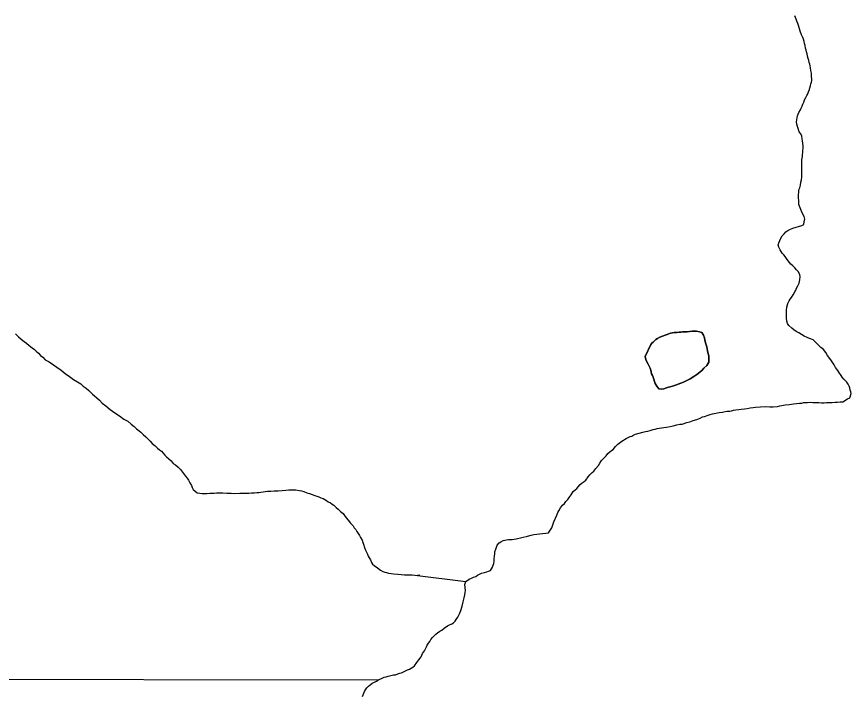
# Model space of a CAD drawing. Extents: x -17 to 88, y -5 to 22.
# Drawn here: x -16.375 to -15.466, y 16.025 to 16.763 of the extents above; entities that cross this region are included whole.
import ezdxf

# ---------------------------------------------------------------- set-up
doc = ezdxf.new("R2010")
doc.units = 0
doc.layers.add('GM_X_Minor_Lake', color=7, linetype='Continuous')
doc.layers.add('GM_X_Minor_River', color=7, linetype='Continuous')

msp = doc.modelspace()

# ---------------------------------------------------------------- linework, layer by layer
at = {"layer": 'GM_X_Minor_Lake'}
for points in [[(-15.68398, 16.40577), (-15.68284, 16.40728), (-15.6817, 16.40842), (-15.67867, 16.41108), (-15.67677, 16.41222), (-15.67412, 16.41374), (-15.67146, 16.41488), (-15.66463, 16.41716), (-15.66273, 16.41792), (-15.66046, 16.4183), (-15.65856, 16.41868), (-15.65591, 16.41868), (-15.65325, 16.41906), (-15.65135, 16.41906), (-15.64946, 16.41944), (-15.6468, 16.41944), (-15.64452, 16.41944), (-15.64187, 16.41982), (-15.63921, 16.4202), (-15.63731, 16.4202), (-15.63428, 16.4202), (-15.63124, 16.41944), (-15.62858, 16.41868), (-15.62669, 16.41603), (-15.62555, 16.41299), (-15.62517, 16.41033), (-15.62403, 16.40653), (-15.62327, 16.40312), (-15.62251, 16.39894), (-15.62175, 16.39552), (-15.62099, 16.39324), (-15.62099, 16.39096), (-15.62099, 16.38907), (-15.62099, 16.38641), (-15.62326, 16.38299), (-15.6263, 16.37995), (-15.62819, 16.37767), (-15.63085, 16.37539), (-15.63389, 16.37312), (-15.6373, 16.37084), (-15.64109, 16.36818), (-15.64868, 16.36476), (-15.65134, 16.36362), (-15.65437, 16.36248), (-15.65741, 16.36134), (-15.66044, 16.3602), (-15.6631, 16.35944), (-15.66499, 16.35906), (-15.66689, 16.35868), (-15.66993, 16.35754), (-15.6722, 16.35716), (-15.67524, 16.35754), (-15.67752, 16.3602), (-15.67941, 16.36324), (-15.68017, 16.36552), (-15.68093, 16.36779), (-15.68169, 16.37007), (-15.68245, 16.37197), (-15.68321, 16.37387), (-15.68359, 16.37577), (-15.68397, 16.37767), (-15.68473, 16.37994), (-15.68587, 16.38222), (-15.68701, 16.38412), (-15.68891, 16.38754), (-15.68967, 16.38944), (-15.69043, 16.39247), (-15.68398, 16.40577)], [(-15.62099, 16.38641), (-15.62099, 16.38907), (-15.62099, 16.39096), (-15.62099, 16.39324), (-15.62175, 16.39552), (-15.62251, 16.39894), (-15.62327, 16.40312), (-15.62403, 16.40653), (-15.62517, 16.41033), (-15.62555, 16.41299), (-15.62669, 16.41603), (-15.62858, 16.41868), (-15.63124, 16.41944), (-15.63428, 16.4202), (-15.63731, 16.4202), (-15.63921, 16.4202), (-15.64187, 16.41982), (-15.64452, 16.41944), (-15.6468, 16.41944), (-15.64946, 16.41944), (-15.65135, 16.41906), (-15.65325, 16.41906), (-15.65591, 16.41868), (-15.65856, 16.41868), (-15.66046, 16.4183), (-15.66273, 16.41792), (-15.66463, 16.41716), (-15.67146, 16.41488), (-15.67412, 16.41374), (-15.67677, 16.41222), (-15.67867, 16.41108), (-15.6817, 16.40842), (-15.68284, 16.40728), (-15.68398, 16.40577)], [(-15.68398, 16.40577), (-15.69043, 16.39247), (-15.68967, 16.38944), (-15.68891, 16.38754), (-15.68701, 16.38412), (-15.68587, 16.38222), (-15.68473, 16.37994), (-15.68397, 16.37767), (-15.68359, 16.37577), (-15.68321, 16.37387), (-15.68245, 16.37197), (-15.68169, 16.37007), (-15.68093, 16.36779), (-15.68017, 16.36552), (-15.67941, 16.36324), (-15.67752, 16.3602), (-15.67524, 16.35754), (-15.6722, 16.35716), (-15.66993, 16.35754), (-15.66689, 16.35868), (-15.66499, 16.35906), (-15.6631, 16.35944), (-15.66044, 16.3602), (-15.65741, 16.36134), (-15.65437, 16.36248), (-15.65134, 16.36362), (-15.64868, 16.36476), (-15.64109, 16.36818), (-15.6373, 16.37084), (-15.63389, 16.37312), (-15.63085, 16.37539), (-15.62819, 16.37767), (-15.6263, 16.37995), (-15.62326, 16.38299), (-15.62099, 16.38641)]]:
    msp.add_lwpolyline(points, dxfattribs=at)
at = {"layer": 'GM_X_Minor_River'}
for points in [[(-15.51974, 16.59679), (-15.51974, 16.60021), (-15.51974, 16.60211), (-15.51974, 16.60439), (-15.51974, 16.60666), (-15.51936, 16.60856), (-15.51898, 16.61046), (-15.51899, 16.61274), (-15.51861, 16.61464), (-15.51861, 16.61692), (-15.51823, 16.6192), (-15.51823, 16.62185), (-15.51861, 16.62489), (-15.51899, 16.62755), (-15.51937, 16.62983), (-15.51975, 16.63249), (-15.52089, 16.63514), (-15.52241, 16.63742), (-15.52355, 16.64084), (-15.52431, 16.64312), (-15.52507, 16.64578), (-15.52545, 16.64805), (-15.52507, 16.65033), (-15.52469, 16.65261), (-15.52431, 16.65489), (-15.52279, 16.65831), (-15.52128, 16.66134), (-15.52052, 16.66324), (-15.51938, 16.66514), (-15.51862, 16.66742), (-15.51748, 16.6697), (-15.51672, 16.67198), (-15.51521, 16.67464), (-15.51407, 16.67691), (-15.51331, 16.67881), (-15.51255, 16.68071), (-15.51142, 16.68337), (-15.51104, 16.68527), (-15.51028, 16.68755), (-15.5099, 16.68945), (-15.50914, 16.69135), (-15.50876, 16.69324), (-15.50915, 16.69932), (-15.50915, 16.70122), (-15.5099, 16.70426), (-15.51029, 16.70691), (-15.51066, 16.70919), (-15.51104, 16.71109), (-15.5118, 16.71299), (-15.51218, 16.71489), (-15.51294, 16.71717), (-15.51332, 16.71982), (-15.5137, 16.7221), (-15.51446, 16.72438), (-15.51484, 16.72628), (-15.5156, 16.72856), (-15.51598, 16.73121), (-15.51674, 16.73349), (-15.51712, 16.73577), (-15.51788, 16.73805), (-15.51864, 16.73995), (-15.52016, 16.74299), (-15.5213, 16.74678), (-15.52206, 16.74944), (-15.52282, 16.7521), (-15.52396, 16.75514), (-15.5251, 16.75779), (-15.52586, 16.76007), (-15.52737, 16.76349)], [(-15.46579, 16.35225), (-15.46617, 16.35415), (-15.46693, 16.35605), (-15.46731, 16.35833), (-15.46807, 16.36023), (-15.46921, 16.36251), (-15.47073, 16.36478), (-15.47377, 16.36782), (-15.47566, 16.3701), (-15.4768, 16.372), (-15.47946, 16.37542), (-15.4806, 16.37732), (-15.48288, 16.38073), (-15.48439, 16.38339), (-15.48591, 16.38567), (-15.48743, 16.38795), (-15.48933, 16.3906), (-15.49161, 16.39364), (-15.49351, 16.39706), (-15.49616, 16.4001), (-15.49882, 16.40237), (-15.50147, 16.40503), (-15.50413, 16.40769), (-15.50717, 16.41073), (-15.51134, 16.41225), (-15.514, 16.41338), (-15.51703, 16.4149), (-15.52007, 16.41642), (-15.52311, 16.41832), (-15.52576, 16.41984), (-15.52842, 16.42174), (-15.53069, 16.42364), (-15.53373, 16.42629), (-15.53525, 16.42857), (-15.53601, 16.43123), (-15.53639, 16.43426), (-15.53639, 16.43617), (-15.53639, 16.43806), (-15.53639, 16.44072), (-15.53639, 16.44262), (-15.53601, 16.44642), (-15.53488, 16.45021), (-15.53336, 16.45325), (-15.53222, 16.45515), (-15.53108, 16.45705), (-15.52919, 16.45971), (-15.52729, 16.46313), (-15.52615, 16.46503), (-15.5254, 16.46692), (-15.52388, 16.46958), (-15.52274, 16.47262), (-15.52198, 16.47604), (-15.52161, 16.47984), (-15.52198, 16.48173), (-15.52312, 16.48477), (-15.5254, 16.48705), (-15.5273, 16.48933), (-15.52958, 16.49123), (-15.53147, 16.49312), (-15.53299, 16.49502), (-15.53451, 16.49692), (-15.53641, 16.4992), (-15.53793, 16.50148), (-15.53944, 16.50337), (-15.54096, 16.50527), (-15.54324, 16.50869), (-15.54476, 16.51173), (-15.54552, 16.51439), (-15.54438, 16.51705), (-15.54362, 16.51894), (-15.54248, 16.5216), (-15.54097, 16.52388), (-15.53907, 16.52616), (-15.53718, 16.52844), (-15.5349, 16.52996), (-15.53262, 16.5311), (-15.52959, 16.53224), (-15.51972, 16.53528), (-15.51745, 16.53642), (-15.51707, 16.53983), (-15.51631, 16.54211), (-15.51707, 16.54515), (-15.51897, 16.54819), (-15.52011, 16.55084), (-15.52163, 16.55464), (-15.52276, 16.55806), (-15.52276, 16.56034), (-15.52276, 16.563), (-15.52315, 16.56489), (-15.52315, 16.56717), (-15.52315, 16.56907), (-15.52277, 16.57135), (-15.52277, 16.57401), (-15.52201, 16.57629), (-15.52125, 16.57932), (-15.52087, 16.58236), (-15.52011, 16.58502), (-15.51974, 16.58806), (-15.51974, 16.59071), (-15.51974, 16.59299), (-15.51974, 16.59679)], [(-16.37606, 16.41744), (-16.37264, 16.41402), (-16.36961, 16.41137), (-16.36657, 16.40909), (-16.36391, 16.40719), (-16.36088, 16.40453), (-16.35784, 16.40225), (-16.35519, 16.40035), (-16.35329, 16.39846), (-16.35101, 16.39618), (-16.34873, 16.3939), (-16.34608, 16.392), (-16.34342, 16.38897), (-16.33925, 16.38669), (-16.32634, 16.37757), (-16.32179, 16.37416), (-16.31723, 16.37074), (-16.31268, 16.36771), (-16.30851, 16.36505), (-16.30471, 16.36277), (-16.30205, 16.36049), (-16.29902, 16.35821), (-16.29598, 16.35556), (-16.29408, 16.35366), (-16.29219, 16.35176), (-16.28991, 16.34986), (-16.28725, 16.34758), (-16.28459, 16.34492), (-16.28156, 16.34189), (-16.27739, 16.33885), (-16.27283, 16.33505), (-16.2679, 16.33126), (-16.26258, 16.32784), (-16.25803, 16.32442), (-16.25347, 16.32214), (-16.25006, 16.31911), (-16.24665, 16.31645), (-16.24399, 16.31379), (-16.24133, 16.31152), (-16.23944, 16.31038), (-16.23678, 16.30772), (-16.23412, 16.30506), (-16.23222, 16.30316), (-16.22919, 16.3005), (-16.22691, 16.29785), (-16.22387, 16.29519), (-16.22122, 16.29291), (-16.21894, 16.29101), (-16.21704, 16.2895), (-16.21515, 16.28722), (-16.21325, 16.28532), (-16.21135, 16.28342), (-16.20907, 16.28114), (-16.20641, 16.27886), (-16.20414, 16.27621), (-16.20186, 16.27469), (-16.19882, 16.27203), (-16.19617, 16.26975)], [(-15.76475, 16.24893), (-15.76324, 16.25083), (-15.76096, 16.2531), (-15.75868, 16.255), (-15.75679, 16.25652), (-15.75489, 16.25804), (-15.75223, 16.26146), (-15.75034, 16.26374), (-15.74806, 16.2664), (-15.74617, 16.26792), (-15.74389, 16.27057), (-15.74124, 16.27399), (-15.73972, 16.27665), (-15.73782, 16.27931), (-15.73554, 16.28159), (-15.73289, 16.28463), (-15.731, 16.2869), (-15.72872, 16.2888), (-15.72682, 16.29032), (-15.72493, 16.29146), (-15.72265, 16.2945), (-15.71999, 16.29716), (-15.71582, 16.30058), (-15.71089, 16.30324), (-15.70672, 16.30551), (-15.70482, 16.30589), (-15.70254, 16.30741), (-15.70065, 16.30817), (-15.69268, 16.31007), (-15.69002, 16.31083), (-15.68737, 16.31121), (-15.68471, 16.31197), (-15.68168, 16.31311), (-15.6794, 16.31349), (-15.67712, 16.31425), (-15.67485, 16.31463), (-15.67257, 16.31501), (-15.66991, 16.31539), (-15.66688, 16.31577), (-15.66309, 16.31653), (-15.65967, 16.31729), (-15.65588, 16.31805), (-15.65246, 16.31881), (-15.64981, 16.31881), (-15.64487, 16.32071), (-15.64146, 16.32147), (-15.63804, 16.32299), (-15.63387, 16.32413), (-15.63046, 16.32565), (-15.6278, 16.32679), (-15.62553, 16.32717), (-15.62173, 16.32869), (-15.61946, 16.32945), (-15.6168, 16.33021), (-15.61338, 16.33097), (-15.60959, 16.33173), (-15.60618, 16.33211), (-15.60314, 16.33287), (-15.60086, 16.33325), (-15.59821, 16.33325), (-15.59631, 16.33363), (-15.59403, 16.33401), (-15.59138, 16.33439), (-15.58834, 16.33477), (-15.58569, 16.33515), (-15.58227, 16.33553), (-15.57924, 16.33591), (-15.57582, 16.33667), (-15.57279, 16.33705), (-15.57013, 16.33743), (-15.55913, 16.33819), (-15.55457, 16.33781), (-15.55078, 16.33781), (-15.54623, 16.33819), (-15.54357, 16.33895), (-15.54129, 16.33933), (-15.53788, 16.34009), (-15.53295, 16.34047), (-15.52877, 16.34123), (-15.52536, 16.34161), (-15.52232, 16.34199), (-15.51967, 16.34199), (-15.51777, 16.34237), (-15.51587, 16.34237), (-15.5136, 16.34237), (-15.51056, 16.34275), (-15.50753, 16.34238), (-15.50449, 16.34238), (-15.50108, 16.34238), (-15.49842, 16.342), (-15.49538, 16.342), (-15.49273, 16.34238), (-15.48969, 16.34238), (-15.48666, 16.34238), (-15.48324, 16.34276), (-15.48097, 16.34276), (-15.47793, 16.34314), (-15.4749, 16.34314), (-15.46997, 16.34656), (-15.46731, 16.3477), (-15.46579, 16.35225)], [(-16.19617, 16.26975), (-16.19313, 16.2652), (-16.19085, 16.26216), (-16.18896, 16.26026), (-16.18744, 16.25798), (-16.18592, 16.25494), (-16.1844, 16.25229), (-16.18364, 16.25001), (-16.1825, 16.24773), (-16.17795, 16.24431), (-16.17529, 16.24393), (-16.17264, 16.24355), (-16.17074, 16.24356), (-16.1677, 16.24356), (-16.16429, 16.24394), (-16.16239, 16.24394), (-16.15974, 16.24393), (-16.15708, 16.24432), (-16.15366, 16.24432), (-16.15025, 16.24432), (-16.1457, 16.24394), (-16.14115, 16.24394), (-16.13697, 16.24356), (-16.13166, 16.24394), (-16.12862, 16.24394), (-16.12521, 16.24394), (-16.12179, 16.24394), (-16.11876, 16.24432), (-16.11572, 16.24432), (-16.11307, 16.2447), (-16.11079, 16.2447), (-16.10396, 16.24546), (-16.10168, 16.24584), (-16.09789, 16.24584), (-16.0941, 16.24622), (-16.08992, 16.24622), (-16.08537, 16.2466), (-16.08157, 16.24699), (-16.07816, 16.24736), (-16.07588, 16.24737), (-16.07361, 16.24737), (-16.07057, 16.24736), (-16.06678, 16.24661), (-16.0645, 16.24623), (-16.06184, 16.24547), (-16.05881, 16.24433), (-16.05577, 16.24357), (-16.05274, 16.24243), (-16.05008, 16.24129), (-16.0478, 16.24053), (-16.04553, 16.23978), (-16.04325, 16.23864), (-16.04097, 16.23788), (-16.03718, 16.23598), (-16.03528, 16.23446), (-16.03301, 16.23332), (-16.03111, 16.2318), (-16.02921, 16.23066), (-16.02655, 16.22801), (-16.02465, 16.22649), (-16.022, 16.22383), (-16.01896, 16.22155), (-16.01782, 16.21965), (-16.01593, 16.217), (-16.01365, 16.21434), (-16.01099, 16.2113), (-16.00833, 16.20826), (-16.0072, 16.20599), (-16.0053, 16.20409), (-16.00416, 16.20219), (-16.0015, 16.19763), (-16.00036, 16.19535), (-15.99846, 16.1927), (-15.99771, 16.19004), (-15.99695, 16.18814), (-15.99581, 16.18472), (-15.99467, 16.18168), (-15.99353, 16.17941), (-15.99277, 16.17751), (-15.99201, 16.17523), (-15.99087, 16.17333), (-15.98935, 16.17105), (-15.98821, 16.16839), (-15.98707, 16.1665), (-15.98518, 16.16498), (-15.98176, 16.16232), (-15.97835, 16.16004), (-15.97607, 16.15852), (-15.97379, 16.15776), (-15.9719, 16.15738), (-15.96962, 16.15662), (-15.96696, 16.15625), (-15.96431, 16.15587), (-15.95975, 16.15549), (-15.95596, 16.15511), (-15.95216, 16.15473), (-15.94875, 16.15473), (-15.94647, 16.15473), (-15.94382, 16.15473), (-15.94116, 16.15435), (-15.88538, 16.14752)], [(-15.96427, 16.04613), (-15.962, 16.04612), (-15.95972, 16.04689), (-15.95744, 16.04764), (-15.95555, 16.04803), (-15.95327, 16.04916), (-15.9491, 16.05144), (-15.94682, 16.0522), (-15.94341, 16.05448), (-15.94151, 16.05562), (-15.93886, 16.05942), (-15.93658, 16.06246), (-15.9343, 16.0655), (-15.93279, 16.06929), (-15.93051, 16.07195), (-15.92937, 16.07423), (-15.92824, 16.07651), (-15.92748, 16.07841), (-15.92634, 16.08031), (-15.92483, 16.08221), (-15.92369, 16.08448), (-15.92179, 16.08676), (-15.91989, 16.08828), (-15.91837, 16.09018), (-15.91648, 16.0917), (-15.91383, 16.0936), (-15.91155, 16.09474), (-15.90927, 16.09664), (-15.90548, 16.0993), (-15.9032, 16.10043), (-15.90093, 16.10157), (-15.89903, 16.10271), (-15.89713, 16.10423), (-15.89599, 16.10613), (-15.8941, 16.10879), (-15.89258, 16.11221), (-15.89106, 16.11601), (-15.88955, 16.12056), (-15.88841, 16.1255), (-15.88727, 16.12967), (-15.88652, 16.13309), (-15.88614, 16.13575), (-15.88576, 16.13765), (-15.88652, 16.14449), (-15.88538, 16.14752), (-15.88197, 16.15018), (-15.87931, 16.15132), (-15.87704, 16.15246), (-15.87476, 16.15322), (-15.87286, 16.15436), (-15.87059, 16.1555), (-15.86831, 16.15664), (-15.86528, 16.1574), (-15.86262, 16.15816), (-15.86072, 16.15892), (-15.85883, 16.15968), (-15.85655, 16.1631), (-15.85579, 16.16538), (-15.85503, 16.16727), (-15.85466, 16.16955), (-15.85466, 16.17221), (-15.85428, 16.17525), (-15.8539, 16.17791), (-15.8539, 16.17981), (-15.85276, 16.18284), (-15.852, 16.18512), (-15.85125, 16.18702), (-15.84935, 16.18968), (-15.84745, 16.19082), (-15.8448, 16.19234), (-15.84138, 16.1931), (-15.83911, 16.19348), (-15.83721, 16.19348), (-15.83493, 16.19348), (-15.83076, 16.19424), (-15.81824, 16.1969), (-15.81444, 16.19804), (-15.81141, 16.1988), (-15.80837, 16.19918), (-15.80534, 16.19956), (-15.80192, 16.19994), (-15.79851, 16.20032), (-15.79547, 16.2007), (-15.7932, 16.20374), (-15.79206, 16.20601), (-15.7913, 16.20829), (-15.79054, 16.21057), (-15.78979, 16.21247), (-15.78637, 16.21969), (-15.78523, 16.22272), (-15.7841, 16.22462), (-15.78258, 16.22766), (-15.7803, 16.2307), (-15.77803, 16.2326), (-15.77651, 16.23488), (-15.77461, 16.23678), (-15.7731, 16.23905), (-15.77082, 16.24209), (-15.76855, 16.24551), (-15.76665, 16.24741), (-15.76475, 16.24893)], [(-15.93812, 16.15435), (-15.93547, 16.15473)], [(-16.49238, 16.04131), (-15.98059, 16.04043)], [(-15.99804, 16.0222), (-15.99652, 16.026), (-15.99576, 16.02789), (-15.99462, 16.02979), (-15.99349, 16.03169), (-15.99159, 16.03359), (-15.98969, 16.03511), (-15.98742, 16.03701), (-15.98514, 16.03815), (-15.98286, 16.03891), (-15.98059, 16.04043), (-15.97679, 16.04233), (-15.97452, 16.04346), (-15.97224, 16.04385), (-15.96997, 16.0446), (-15.96427, 16.04613)]]:
    msp.add_lwpolyline(points, dxfattribs=at)

doc.saveas('drawing.dxf')
